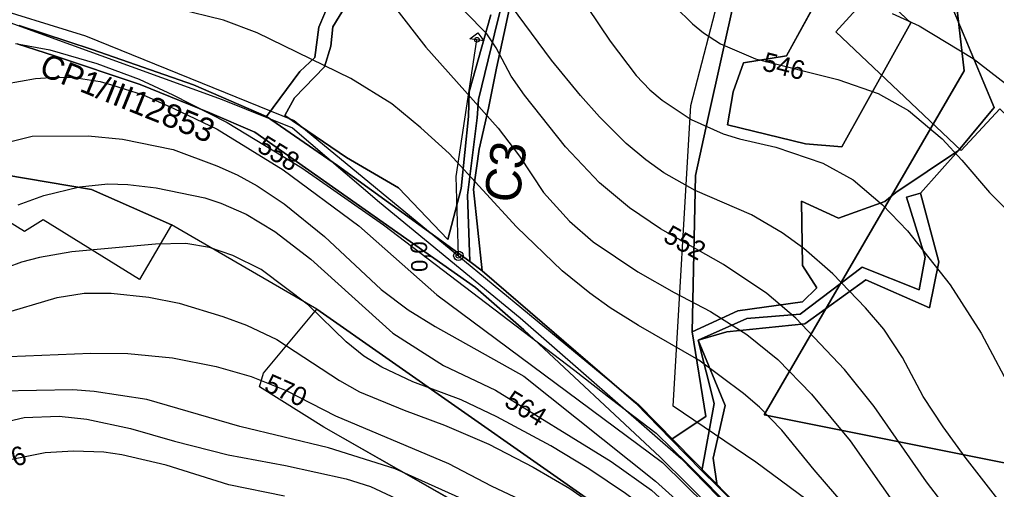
# Model space of a CAD drawing. Extents: x -709418 to -703832, y -1161719 to -1157826.
# Drawn here: x -708246.7 to -707832.3, y -1158867.4 to -1158667.8 of the extents above; entities that cross this region are included whole.
import ezdxf

# ---------------------------------------------------------------- set-up
doc = ezdxf.new("R2010")
doc.units = 0
for name, color, linetype in [('102_obvod PÚ', 7, 'Continuous'), ('106_zastavitelné plochy', 7, 'Continuous'), ('110_silnice II. třídy a III. třídy', 7, 'Continuous'), ('120_vrstevnice hlavní', 7, 'Continuous'), ('121_vrstevnice hlavní_popis', 7, 'Continuous'), ('122_vrstevnice základní', 7, 'Continuous'), ('201_orná půda_KN', 7, 'Continuous'), ('206_TTP_KN', 7, 'Continuous'), ('210_ostatní plocha_KN', 7, 'Continuous'), ('301_polní cesta_stav', 7, 'Continuous'), ('302_polní cesta_stav_popis', 7, 'Continuous'), ('303_příkop_stav', 7, 'Continuous'), ('309_příkop_stav_popis', 7, 'Continuous'), ('311_polní cesta_staničení', 7, 'Continuous'), ('514 odvodnění - LPIS', 7, 'Continuous'), ('Trasa-Hlavni  staniceni', 7, 'Continuous')]:
    doc.layers.add(name, color=color, linetype=linetype)

# ---------------------------------------------------------------- blocks, each defined once
blk = doc.blocks.new('_kolecko-HB')
blk.add_circle((0, 0), 0.5)

msp = doc.modelspace()

# ---------------------------------------------------------------- linework, layer by layer
at = {"layer": '102_obvod PÚ'}
msp.add_lwpolyline([(-708014.04, -1158899.97), (-708117.65, -1158840.95), (-708144.91, -1158823.83), (-708143.18, -1158817.96), (-708120.65, -1158790.72), (-708182.31, -1158754.97), (-708195.79, -1158778.16), (-708236.74, -1158752.81), (-708244.62, -1158757.84), (-708255.93, -1158750.88)], dxfattribs=at)
at = {"layer": '106_zastavitelné plochy'}
msp.add_lwpolyline([(-707834.22, -1158600.04), (-707760.59, -1158668.87), (-707812.4, -1158723.38), (-707830.81, -1158705.67), (-707847.17, -1158723.38), (-707900.34, -1158672.96), (-707834.22, -1158600.04)], dxfattribs=at)
at = {"layer": '110_silnice II. třídy a III. třídy'}
msp.add_lwpolyline([(-708949.18, -1159143.25), (-708851.52, -1159087.76), (-708763.44, -1159047.57), (-708704.41, -1159007.15), (-708617.29, -1158919.6), (-708571.81, -1158874.15), (-708546.81, -1158830.34), (-708531.01, -1158804.51), (-708475.96, -1158757.15), (-708390.75, -1158691.13), (-708373.04, -1158681.56), (-708289.6, -1158664.21), (-708263.74, -1158660.86), (-708218.75, -1158674.74), (-708130.19, -1158710.62), (-708061.25, -1158767.55), (-707984.07, -1158831.3), (-707891.2, -1158926.02), (-707845.98, -1158974.16), (-707817.26, -1159017.7), (-707796.68, -1159073.19), (-707758.86, -1159190.4)], dxfattribs=at)
at = {"layer": '120_vrstevnice hlavní'}
for points in [[(-707815.32, -1158892.58), (-707845.6, -1158853.58), (-707854.89, -1158840.72), (-707863.32, -1158827.86), (-707872.18, -1158811.29), (-707880.03, -1158799.29), (-707887.75, -1158790.15), (-707901.75, -1158775.72), (-707914.04, -1158765), (-707923.18, -1158758.29), (-707936.18, -1158750.72), (-707960.04, -1158740.43), (-707973.32, -1158732.86), (-707981.04, -1158727.29), (-707989.32, -1158720.43), (-708000.61, -1158709.14), (-708008.75, -1158700), (-708021.04, -1158685), (-708040.9, -1158658.14)], [(-708252.77, -1158695.14), (-708239.91, -1158692.86), (-708231.34, -1158692.29), (-708223.62, -1158692.43), (-708212.48, -1158694.14), (-708207.76, -1158695.57)], [(-708207.76, -1158695.57), (-708194.24, -1158699.79), (-708181.24, -1158705.58), (-708162.86, -1158714.36), (-708134.91, -1158731.55), (-708102.73, -1158755.37), (-708069.71, -1158784.62), (-707974, -1158855.91), (-707899.63, -1158929.06)], [(-708258.2, -1158811.15), (-708216.48, -1158809.43), (-708200.76, -1158809.58), (-708181.91, -1158811.43), (-708163.33, -1158815.15), (-708148.47, -1158819.44), (-708133.62, -1158825.29), (-708112.76, -1158836.01), (-708064.76, -1158856.29), (-708046.68, -1158865.83), (-708031.95, -1158872.77), (-708019.33, -1158879.72), (-708011.33, -1158885.01), (-708003.33, -1158889.58), (-707991.33, -1158897.87), (-707960.47, -1158921.44), (-707929.04, -1158948.3), (-707917.46, -1158961.01), (-707914.36, -1158965.09)]]:
    msp.add_lwpolyline(points, dxfattribs=at)
at = {"layer": '122_vrstevnice základní'}
for points in [[(-707826.74, -1158910.15), (-707861.89, -1158864.15), (-707884.18, -1158832.15), (-707896.75, -1158816.44), (-707917.32, -1158794.58), (-707929.75, -1158784.15), (-707948.04, -1158771.86), (-707974.75, -1158756.72), (-707987.9, -1158747.72), (-708000.61, -1158737.15), (-708015.04, -1158721.86), (-708032.47, -1158699.86), (-708038.18, -1158691.86), (-708044.47, -1158679.86), (-708048.47, -1158673.86), (-708076.33, -1158645.43)], [(-707976.18, -1158654.71), (-707961.18, -1158669.57), (-707956.61, -1158673.43), (-707949.32, -1158678.14), (-707934.47, -1158684.43), (-707899.61, -1158693.29), (-707882.46, -1158699.14), (-707869.6, -1158706.43), (-707855.32, -1158718.43), (-707846.89, -1158727.43), (-707835.17, -1158741.29), (-707817.74, -1158758.72), (-707806.89, -1158772.29), (-707799.89, -1158784.15), (-707794.46, -1158795.29), (-707779.74, -1158833.01), (-707775.74, -1158841.58)], [(-707815.6, -1158977.87), (-707840.46, -1158941.87), (-707860.6, -1158915.87), (-707909.61, -1158859.01), (-707923.32, -1158842.15), (-707932.75, -1158832.44), (-707939.61, -1158826.58), (-707958.47, -1158812.43), (-707984.18, -1158797.72), (-707996.18, -1158790.15), (-708004.75, -1158784), (-708016.47, -1158774.43), (-708035.9, -1158755.86), (-708064.47, -1158724.72), (-708076.47, -1158713.72), (-708088.76, -1158703.57), (-708106.19, -1158692.86), (-708145.9, -1158673.43), (-708160.19, -1158668), (-708179.91, -1158663.28)], [(-708087.61, -1158662.43), (-708074.33, -1158679.57), (-708043.61, -1158713.86), (-708034.61, -1158725.86), (-708024.47, -1158741.29), (-708013.47, -1158753.43), (-708003.33, -1158762.15), (-707984.47, -1158774.86), (-707969.04, -1158783.72), (-707953.61, -1158791.72), (-707938.18, -1158801.58), (-707925.04, -1158812.15), (-707910.75, -1158826.86), (-707894.32, -1158846.72), (-707862.03, -1158892.72), (-707843.6, -1158916.73), (-707811.32, -1158954.73)], [(-708005.75, -1158662.71), (-707996.18, -1158677), (-707985.18, -1158691.57), (-707979.32, -1158697.57), (-707974.04, -1158702), (-707961.75, -1158710.29), (-707948.18, -1158716.29), (-707941.32, -1158718.43), (-707925.89, -1158722), (-707905.89, -1158728.72), (-707893.03, -1158735.86), (-707880.6, -1158746.43), (-707870.03, -1158757.57), (-707851.89, -1158780.43), (-707838.74, -1158801.01), (-707824.17, -1158828.44)], [(-707876.46, -1158665.14), (-707865.03, -1158670.43), (-707842.18, -1158684.29), (-707828.46, -1158695), (-707816.46, -1158705.86), (-707797.03, -1158726.43), (-707787.17, -1158738.43), (-707774.03, -1158753), (-707765.74, -1158763.29), (-707760.17, -1158771.29), (-707749.6, -1158791.29), (-707740.31, -1158811.29), (-707730.17, -1158837.29), (-707721.45, -1158855.29), (-707713.17, -1158869.29), (-707700.88, -1158885.3), (-707667.02, -1158918.58), (-707648.45, -1158934.73), (-707630.73, -1158954.3), (-707608.88, -1158975.3), (-707560.8, -1159016.67)], [(-708248.48, -1158678), (-708233.94, -1158680.57), (-708213.89, -1158686.42), (-708195.92, -1158693.1), (-708181.71, -1158699.79), (-708158.72, -1158711.49), (-708126.97, -1158730.71), (-708092.28, -1158754.95), (-708011.21, -1158816.8)], [(-708251.05, -1158719.72), (-708241.34, -1158717.29), (-708217.62, -1158717.14), (-708203.05, -1158718.57), (-708181.62, -1158723), (-708163.05, -1158729.86), (-708154.47, -1158733.72), (-708145.9, -1158738.43), (-708134.47, -1158746), (-708117.33, -1158759.86), (-708093.33, -1158782.43), (-708081.9, -1158791), (-708070.47, -1158798.15), (-708032.76, -1158819.29), (-707976.93, -1158863.85), (-707901.72, -1158931.57)], [(-708247.34, -1158746.43), (-708236.5, -1158742.54), (-708221.34, -1158738.86), (-708209.34, -1158737.57), (-708200.76, -1158737.86), (-708188.76, -1158739.29), (-708168.19, -1158743.43), (-708161.33, -1158745.72), (-708150.62, -1158750.43), (-708138.47, -1158757.86), (-708123.19, -1158769.57), (-708088.33, -1158801.01), (-708066.91, -1158814.73), (-708044.76, -1158825.15), (-707995.73, -1158855.49), (-707978.6, -1158867.61), (-707936.81, -1158906.07), (-707903.81, -1158936.17)], [(-707900.61, -1158946.58), (-707911.89, -1158935.16), (-707934.75, -1158913.73), (-707950.61, -1158901.01), (-707975.61, -1158879.44), (-707989.61, -1158869.01), (-708005.18, -1158858.58), (-708021.33, -1158848.86), (-708044.18, -1158836.44), (-708059.33, -1158829.29), (-708079.9, -1158821.58), (-708093.04, -1158815.43), (-708100.61, -1158810.72), (-708108.19, -1158804.72), (-708124.19, -1158789.01), (-708144.19, -1158774), (-708156.19, -1158768), (-708166.19, -1158764.57), (-708176.19, -1158762.86), (-708189.05, -1158763.15), (-708224.62, -1158766.43), (-708238.34, -1158768.86), (-708245.91, -1158770.86), (-708282.48, -1158784.43)], [(-708255.62, -1158793.15), (-708230.77, -1158785.86), (-708219.34, -1158784), (-708207.91, -1158784), (-708191.91, -1158785.72), (-708179.05, -1158788.29), (-708160.48, -1158793.86), (-708150.47, -1158797.58), (-708137.62, -1158803.72), (-708111.05, -1158821.01), (-708102.47, -1158825.86), (-708083.61, -1158833.72), (-708066.47, -1158840.01), (-708047.61, -1158848.15), (-708028.76, -1158857.86), (-708013.33, -1158867.01), (-707989.32, -1158883.58), (-707933.86, -1158929.76), (-707907.61, -1158953.44), (-707906.18, -1158955.44)], [(-708011.21, -1158816.8), (-707995.64, -1158829.05), (-707976.64, -1158843.5), (-707963.33, -1158856.4), (-707942.59, -1158877.42), (-707905.48, -1158912.87), (-707878.88, -1158940.73), (-707855.53, -1158968.71)], [(-707923.65, -1158977.66), (-707931.18, -1158970.01), (-707960.89, -1158942.01), (-707981.9, -1158924.58), (-708014.47, -1158899.72), (-708041.47, -1158881.44), (-708059.04, -1158871.29), (-708087.33, -1158858.58), (-708115.62, -1158849.72), (-708153.33, -1158840.58), (-708192.76, -1158829.15), (-708215.05, -1158825.72), (-708224.19, -1158825.01), (-708255.05, -1158825.58)], [(-708263.05, -1158841.01), (-708244.77, -1158836.72), (-708229.91, -1158836.29), (-708218.19, -1158837.44), (-708199.62, -1158841.44), (-708181.05, -1158846.86), (-708158.19, -1158852.58), (-708133.9, -1158857.15), (-708108.19, -1158862.86), (-708097.9, -1158866.15), (-708082.47, -1158873.29)], [(-708134.33, -1158870.15), (-708157.9, -1158865.44), (-708184.48, -1158857.01), (-708203.34, -1158852.58), (-708211.05, -1158851.44), (-708223.91, -1158851.15), (-708235.91, -1158851.86), (-708252.19, -1158855.01)]]:
    msp.add_lwpolyline(points, dxfattribs=at)
at = {"layer": '201_orná půda_KN'}
for p, q in [((-707874.98, -1158741.29), (-707848.43, -1158723.45)), ((-707848.43, -1158723.45), (-707864.42, -1158741.58)), ((-707879.6, -1158745.09), (-707874.98, -1158741.29)), ((-707864.42, -1158741.58), (-707870.41, -1158743.22)), ((-707870.41, -1158743.22), (-707864.42, -1158741.58)), ((-707870.41, -1158743.22), (-707862.56, -1158768.7)), ((-707862.56, -1158768.7), (-707870.41, -1158743.22)), ((-707864.42, -1158741.58), (-707856.71, -1158770.69)), ((-707914.49, -1158772.3), (-707914.98, -1158744.96)), ((-707914.98, -1158744.96), (-707899.27, -1158752.13)), ((-707899.27, -1158752.13), (-707879.6, -1158745.09)), ((-707862.56, -1158768.7), (-707865.08, -1158782.59)), ((-707865.08, -1158782.59), (-707862.56, -1158768.7)), ((-707889.27, -1158772.96), (-707915.49, -1158792.87)), ((-707915.49, -1158792.87), (-707889.27, -1158772.96)), ((-707908.5, -1158781.68), (-707914.49, -1158772.3)), ((-707865.08, -1158782.59), (-707889.27, -1158772.96)), ((-707889.27, -1158772.96), (-707865.08, -1158782.59)), ((-707856.71, -1158770.69), (-707860.64, -1158790.25)), ((-707914.57, -1158787.64), (-707908.5, -1158781.68)), ((-707887.68, -1158778.26), (-707913.57, -1158796.94)), ((-707860.64, -1158790.25), (-707887.68, -1158778.26)), ((-707942, -1158791.53), (-707914.57, -1158787.64)), ((-707961.41, -1158800.42), (-707942, -1158791.53)), ((-707915.49, -1158792.87), (-707938.19, -1158794.72)), ((-707938.19, -1158794.72), (-707915.49, -1158792.87)), ((-707938.19, -1158794.72), (-707958.81, -1158803.91)), ((-707958.81, -1158803.91), (-707938.19, -1158794.72)), ((-707913.57, -1158796.94), (-707946.64, -1158800.47)), ((-707955.51, -1158836.33), (-707961.41, -1158800.42)), ((-707946.64, -1158800.47), (-707958.81, -1158803.91)), ((-707958.81, -1158803.91), (-707951.99, -1158830.78)), ((-707958.81, -1158803.91), (-707947.36, -1158831.71)), ((-707951.99, -1158830.78), (-707958.81, -1158803.91)), ((-707951.99, -1158830.78), (-707957.31, -1158859.43)), ((-707957.31, -1158859.43), (-707951.99, -1158830.78)), ((-707947.36, -1158831.71), (-707952.39, -1158854.01)), ((-707970.22, -1158846.15), (-707955.51, -1158836.33)), ((-707957.31, -1158859.43), (-707970.22, -1158846.15)), ((-707952.39, -1158854.01), (-707950.81, -1158865.85)), ((-707950.81, -1158865.85), (-707957.31, -1158859.43))]:
    msp.add_line(p, q, dxfattribs=at)
at = {"layer": '206_TTP_KN'}
for p, q in [((-707833.2, -1158705.12), (-707879.71, -1158593.85)), ((-707921.35, -1158683.16), (-707906.37, -1158655.83)), ((-707881.25, -1158657.18), (-707868.54, -1158669.24)), ((-708113.8, -1158670.86), (-708107.31, -1158660.23)), ((-708041.26, -1158674.06), (-708038.48, -1158660.93)), ((-707943.22, -1158658.45), (-707954.54, -1158709.31)), ((-708046.79, -1158665.8), (-708056.01, -1158698.43)), ((-707868.54, -1158669.24), (-707897.87, -1158721.9)), ((-708114.74, -1158679.11), (-708113.8, -1158670.86)), ((-708247.74, -1158678.03), (-708231.9, -1158683.17)), ((-708044.31, -1158688.44), (-708041.26, -1158674.06)), ((-708117.31, -1158687.85), (-708114.74, -1158679.11)), ((-708231.9, -1158683.17), (-708195.5, -1158695.4)), ((-707943.97, -1158698.5), (-707939.55, -1158686.15)), ((-707939.55, -1158686.15), (-707921.35, -1158683.16)), ((-708130.09, -1158701.02), (-708117.31, -1158687.85)), ((-708047.74, -1158705.35), (-708044.31, -1158688.44)), ((-708195.5, -1158695.4), (-708166, -1158707.46)), ((-708056.01, -1158698.43), (-708056.3, -1158708.92)), ((-707946.33, -1158712.56), (-707943.97, -1158698.5)), ((-708134.19, -1158708.47), (-708130.09, -1158701.02)), ((-708051.8, -1158722.83), (-708047.74, -1158705.35)), ((-707848.43, -1158723.45), (-707833.2, -1158705.12)), ((-708166, -1158707.46), (-708146.98, -1158715.56)), ((-708108.09, -1158726.38), (-708134.19, -1158708.47)), ((-708056.3, -1158708.92), (-708059.44, -1158739.6)), ((-707954.54, -1158709.31), (-707959.9, -1158734)), ((-707913.29, -1158720.62), (-707946.33, -1158712.56)), ((-708146.98, -1158715.56), (-708053.25, -1158781.54)), ((-708054.09, -1158739.94), (-708051.8, -1158722.83)), ((-707897.87, -1158721.9), (-707913.29, -1158720.62)), ((-707864.42, -1158741.58), (-707848.43, -1158723.45)), ((-708085.9, -1158739.18), (-708108.09, -1158726.38)), ((-708216.22, -1158739.92), (-708252.95, -1158733.76)), ((-707959.9, -1158734), (-707961.41, -1158800.42)), ((-708182.31, -1158754.97), (-708216.22, -1158739.92)), ((-708065.01, -1158761.15), (-708085.9, -1158739.18)), ((-708059.44, -1158739.6), (-708065.01, -1158761.15)), ((-708050.41, -1158774.44), (-708054.09, -1158739.94)), ((-707856.71, -1158770.69), (-707864.42, -1158741.58)), ((-708120.65, -1158790.72), (-708182.31, -1158754.97)), ((-707860.64, -1158790.25), (-707856.71, -1158770.69)), ((-707985.21, -1158830.7), (-708050.41, -1158774.44)), ((-708053.25, -1158781.54), (-708032.8, -1158799.59)), ((-707913.57, -1158796.94), (-707887.68, -1158778.26)), ((-707887.68, -1158778.26), (-707860.64, -1158790.25)), ((-707993.02, -1158880.12), (-708120.65, -1158790.72)), ((-707946.64, -1158800.47), (-707913.57, -1158796.94)), ((-708032.8, -1158799.59), (-707974.88, -1158853.59)), ((-707961.41, -1158800.42), (-707955.51, -1158836.33)), ((-707958.81, -1158803.91), (-707946.64, -1158800.47)), ((-707947.36, -1158831.71), (-707958.81, -1158803.91)), ((-707970.22, -1158846.15), (-707985.21, -1158830.7)), ((-707952.39, -1158854.01), (-707947.36, -1158831.71)), ((-707955.51, -1158836.33), (-707970.22, -1158846.15)), ((-707974.88, -1158853.59), (-707893.97, -1158933.71)), ((-707950.81, -1158865.85), (-707952.39, -1158854.01)), ((-707894.47, -1158920.86), (-707950.81, -1158865.85))]:
    msp.add_line(p, q, dxfattribs=at)
for points in [[(-707961.41, -1158800.42), (-707959.9, -1158734), (-707954.54, -1158709.31), (-707943.22, -1158658.45), (-707925.4, -1158624.2), (-707902.91, -1158583.6), (-707922.57, -1158629.27), (-707926.16, -1158645.83), (-707926.04, -1158659.36), (-707909.53, -1158634.57), (-707903.85, -1158626.09), (-707879.71, -1158593.85), (-707833.2, -1158705.12), (-707848.43, -1158723.45), (-707874.98, -1158741.29), (-707879.6, -1158745.09), (-707899.27, -1158752.13), (-707914.98, -1158744.96), (-707914.49, -1158772.3), (-707908.5, -1158781.68), (-707914.57, -1158787.64), (-707942, -1158791.53), (-707961.41, -1158800.42)], [(-707946.33, -1158712.56), (-707913.29, -1158720.62), (-707897.87, -1158721.9), (-707868.54, -1158669.24), (-707881.25, -1158657.18), (-707891.88, -1158644.27), (-707906.37, -1158655.83), (-707921.35, -1158683.16), (-707939.55, -1158686.15), (-707943.97, -1158698.5), (-707946.33, -1158712.56)], [(-708112.23, -1158653.16), (-708119.79, -1158670.99), (-708121.43, -1158683.84), (-708127.78, -1158689.83), (-708141.99, -1158708.95), (-708172.88, -1158695.54), (-708215.91, -1158680.55), (-708246.96, -1158670.28)]]:
    msp.add_lwpolyline(points, dxfattribs=at)
at = {"layer": '210_ostatní plocha_KN'}
for p, q in [((-708045.21, -1158673.86), (-708037.79, -1158643.29)), ((-708037.79, -1158643.29), (-708045.21, -1158673.86)), ((-708119.79, -1158670.99), (-708112.23, -1158653.16)), ((-708107.31, -1158660.23), (-708113.8, -1158670.86)), ((-708038.48, -1158660.93), (-708041.26, -1158674.06)), ((-708056.01, -1158698.43), (-708046.79, -1158665.8)), ((-708246.96, -1158670.28), (-708215.91, -1158680.55)), ((-708121.43, -1158683.84), (-708119.79, -1158670.99)), ((-708113.8, -1158670.86), (-708114.74, -1158679.11)), ((-708052.05, -1158701.69), (-708045.21, -1158673.86)), ((-708045.21, -1158673.86), (-708052.05, -1158701.69)), ((-708231.9, -1158683.17), (-708247.74, -1158678.03)), ((-708041.26, -1158674.06), (-708044.31, -1158688.44)), ((-708215.91, -1158680.55), (-708172.88, -1158695.54)), ((-708114.74, -1158679.11), (-708117.31, -1158687.85)), ((-708195.5, -1158695.4), (-708231.9, -1158683.17)), ((-708127.78, -1158689.83), (-708121.43, -1158683.84)), ((-708141.99, -1158708.95), (-708127.78, -1158689.83)), ((-708117.31, -1158687.85), (-708130.09, -1158701.02)), ((-708044.31, -1158688.44), (-708047.74, -1158705.35)), ((-708166, -1158707.46), (-708195.5, -1158695.4)), ((-708172.88, -1158695.54), (-708141.99, -1158708.95)), ((-708056.3, -1158708.92), (-708056.01, -1158698.43)), ((-708130.09, -1158701.02), (-708134.19, -1158708.47)), ((-708052.57, -1158709.45), (-708052.05, -1158701.69)), ((-708052.05, -1158701.69), (-708052.57, -1158709.45)), ((-708047.74, -1158705.35), (-708051.8, -1158722.83)), ((-708146.98, -1158715.56), (-708166, -1158707.46)), ((-708141.99, -1158708.95), (-708111.84, -1158729.79)), ((-708111.84, -1158729.79), (-708141.99, -1158708.95)), ((-708134.19, -1158708.47), (-708108.09, -1158726.38)), ((-708059.44, -1158739.6), (-708056.3, -1158708.92)), ((-708056.66, -1158742.3), (-708052.57, -1158709.45)), ((-708052.57, -1158709.45), (-708056.66, -1158742.3)), ((-708053.25, -1158781.54), (-708146.98, -1158715.56)), ((-708051.8, -1158722.83), (-708054.09, -1158739.94)), ((-708108.09, -1158726.38), (-708085.9, -1158739.18)), ((-708111.84, -1158729.79), (-708055.69, -1158770.56)), ((-708055.69, -1158770.56), (-708111.84, -1158729.79)), ((-708252.95, -1158733.76), (-708216.22, -1158739.92)), ((-708216.22, -1158739.92), (-708182.31, -1158754.97)), ((-708085.9, -1158739.18), (-708065.01, -1158761.15)), ((-708065.01, -1158761.15), (-708059.44, -1158739.6)), ((-708054.09, -1158739.94), (-708050.41, -1158774.44)), ((-708055.69, -1158770.56), (-708056.66, -1158742.3)), ((-708056.66, -1158742.3), (-708055.69, -1158770.56)), ((-708244.62, -1158757.84), (-708255.93, -1158750.88)), ((-708236.74, -1158752.81), (-708244.62, -1158757.84)), ((-708195.79, -1158778.16), (-708236.74, -1158752.81)), ((-708182.31, -1158754.97), (-708195.79, -1158778.16)), ((-708050.41, -1158774.44), (-708055.69, -1158770.56)), ((-708055.69, -1158770.56), (-708050.41, -1158774.44)), ((-708050.41, -1158774.44), (-707985.21, -1158830.7)), ((-708032.8, -1158799.59), (-708053.25, -1158781.54)), ((-708143.18, -1158817.96), (-708120.65, -1158790.72)), ((-708120.65, -1158790.72), (-707993.02, -1158880.12)), ((-707974.88, -1158853.59), (-708032.8, -1158799.59)), ((-708144.91, -1158823.83), (-708143.18, -1158817.96)), ((-708117.65, -1158840.95), (-708144.91, -1158823.83)), ((-707985.21, -1158830.7), (-707970.22, -1158846.15)), ((-708014.04, -1158899.97), (-708117.65, -1158840.95)), ((-707970.22, -1158846.15), (-707957.31, -1158859.43)), ((-707893.97, -1158933.71), (-707974.88, -1158853.59)), ((-707957.31, -1158859.43), (-707950.81, -1158865.85)), ((-707950.81, -1158865.85), (-707894.47, -1158920.86))]:
    msp.add_line(p, q, dxfattribs=at)
at = {"layer": '301_polní cesta_stav'}
msp.add_lwpolyline([(-708060.56, -1158768.12), (-708061.46, -1158734.5), (-708052.68, -1158676.35)], dxfattribs=at)
at = {"layer": '303_příkop_stav'}
msp.add_lwpolyline([(-708250.87, -1158668.97), (-708160.79, -1158701.67), (-708131, -1158713.8), (-708094.03, -1158745.37), (-708034.33, -1158794.43), (-707966.01, -1158854.26), (-707908.86, -1158912.99), (-707855.85, -1158972.42), (-707825.99, -1159013.41), (-707807.55, -1159055.79), (-707783.12, -1159126.04), (-707762.36, -1159191.37)], dxfattribs=at)
at = {"layer": '311_polní cesta_staničení'}
msp.add_lwpolyline([(-708055.65, -1158675.94), (-708052.27, -1158673.38), (-708049.71, -1158676.76), (-708055.65, -1158675.94)], dxfattribs=at)
msp.add_circle((-708060.56, -1158768.12), 2, dxfattribs=at)
at = {"layer": '514 odvodnění - LPIS'}
msp.add_lwpolyline([(-707489.16, -1159005.71), (-707569.43, -1159066.92), (-707603.01, -1158988.93), (-707648.79, -1158918.72), (-707754.07, -1158757.73), (-707821.22, -1158857.62), (-707930.88, -1158835.7), (-707845.96, -1158689.5), (-707856.8, -1158594.73), (-707922.5, -1158552.13), (-707951.37, -1158536.17), (-707973.13, -1158501.33), (-707931.06, -1158427.16), (-707896.86, -1158345.91), (-707805.32, -1158276.05), (-707728.07, -1158192.72), (-707668.81, -1158046.81), (-707588.53, -1158111.37), (-707569.75, -1158097.71), (-707553.1, -1158117.35), (-707594.94, -1158189.49), (-707609.56, -1158341.44), (-707552.38, -1158375.86)], dxfattribs=at)
msp.add_lwpolyline([(-707648.79, -1158918.72), (-707692.14, -1159014.51), (-707682.75, -1159045.59), (-707665.73, -1159092.42), (-707668.38, -1159119.25), (-707742.37, -1159079.52), (-707741.89, -1159047.31), (-707785.4, -1159018.6), (-707877.26, -1158898.12), (-707934.28, -1158855.79), (-707969.39, -1158831.92), (-707961.99, -1158704.22), (-707922.5, -1158552.13), (-707856.8, -1158594.73), (-707845.96, -1158689.5), (-707930.88, -1158835.7), (-707821.22, -1158857.62), (-707754.07, -1158757.73)], close=True, dxfattribs=at)

# ---------------------------------------------------------------- block references
at = {"layer": 'Trasa-Hlavni  staniceni'}
for p, xscale, yscale, rotation in [((-708052.68, -1158676.35), 1.9999999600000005, 1.9999999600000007, 81.41110365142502), ((-708060.56, -1158768.12), 1.9999999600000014, 1.9999999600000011, 91.53531541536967)]:
    msp.add_blockref('_kolecko-HB', p, dxfattribs=dict(at, xscale=xscale, yscale=yscale, rotation=rotation))

# ---------------------------------------------------------------- texts
at = {"layer": '121_vrstevnice hlavní_popis'}
for s, rotation, p in [('546', 346.0328, (-707932.03, -1158689.25)), ('558', 328.5755, (-708146.47, -1158723.34)), ('552', 330.775, (-707974.18, -1158761.66)), ('570', 336.1382, (-708143.45, -1158825.26)), ('564', 328.3882, (-708041.6, -1158831.6)), ('576', 19.8441, (-708259.82, -1158861.96))]:
    msp.add_text(s, height=8, rotation=rotation, dxfattribs=at).set_placement(p)
at = {"layer": '302_polní cesta_stav_popis'}
msp.add_text('C3', height=15, rotation=82.1418, dxfattribs=at).set_placement((-708034.93, -1158746.2))
at = {"layer": '309_příkop_stav_popis'}
msp.add_text('CP1/III12853', height=10, rotation=337.9852, dxfattribs=at).set_placement((-708238.97, -1158691.09))
at = {"layer": 'Trasa-Hlavni  staniceni'}
for s, height, rotation, p in [('0,1', 0.000000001, 81.4111, (-708068.65, -1158674.95)), ('0,0', 7, 91.5353, (-708073.56, -1158774.88))]:
    msp.add_text(s, height=height, rotation=rotation, dxfattribs=at).set_placement(p)

doc.saveas('drawing.dxf')
